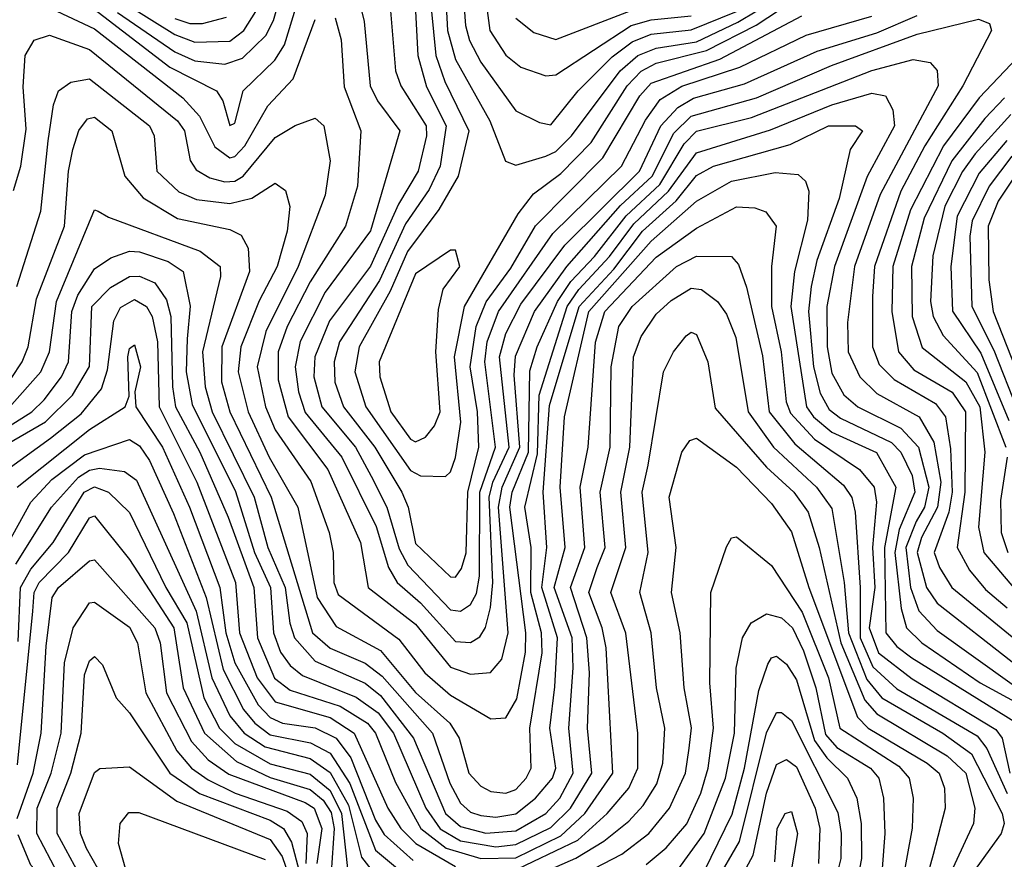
# Model space of a CAD drawing. Extents: x 501367 to 657802, y 482273 to 547541.
# Tile 467 of 656: x 577596 to 579559, y 527683 to 529357. Entities that reach past the tile are written whole.
import ezdxf

# ---------------------------------------------------------------- set-up
doc = ezdxf.new("R2010")
doc.units = 0

msp = doc.modelspace()

# ---------------------------------------------------------------- linework, layer by layer
at = {"layer": '0CON20XD'}
for points in [[(577735, 529384.9), (577895, 529261.8), (577988.6, 529215), (578001.1, 529195), (578015, 529145.6), (578025, 529150.6), (578041.5, 529215), (578104.3, 529275.7), (578123.7, 529306.3), (578185, 529507.1)], [(578403.3, 529515), (578425.6, 529285.6), (578443.7, 529233.7), (578491.4, 529135), (578470.4, 529045), (578431.8, 528978.2), (578369.2, 528895), (578334.4, 528815.6), (578272.4, 528705), (578264.2, 528655), (578285.8, 528585), (578375, 528458), (578395, 528447.9), (578445, 528446.2), (578455, 528455.5), (578465, 528484.4), (578475.1, 528554.9), (578462.7, 528685), (578482.8, 528785), (578590, 528970), (578620.5, 529009.5), (578675, 529050.4), (578735, 529112), (578806.8, 529225), (578835, 529254.1), (578865, 529269.8), (578965, 529295), (579064.2, 529345.8), (579155, 529406.1)], [(578509.5, 529515), (578533.3, 529335), (578565, 529286), (578595, 529262), (578645, 529244.8), (578665, 529247.1), (578815, 529344.9), (578855, 529356.5), (578935, 529364.4)], [(578440.8, 529485), (578449, 529335), (578465, 529277.5), (578533.1, 529155), (578564.4, 529074.4), (578585, 529066.5), (578645, 529084.9), (578665, 529094.1), (578695.9, 529125), (578793.2, 529255), (578828.2, 529285), (578865, 529300), (578945, 529312.5), (579028, 529352), (579065.9, 529374.1)], [(578473.6, 529495), (578484.5, 529345), (578492.7, 529315), (578515, 529271.9), (578585, 529175.3), (578632.1, 529152.1), (578655, 529147.4), (578709.7, 529215), (578777.3, 529282.7), (578817.2, 529312.8), (578855, 529327.6), (578935, 529336.3), (579025, 529372.7)], [(578255, 529466.9), (578282.9, 529352.9), (578294.6, 529225), (578309, 529195), (578353.9, 529135), (578295, 528936.1), (578205, 528813.8), (578154.9, 528715.1), (578144.9, 528665), (578151.8, 528615), (578165, 528573.7), (578238, 528485), (578306.5, 528346.5), (578331.4, 528265), (578348.2, 528235), (578394.8, 528194.8), (578465, 528117.7), (578495, 528115.5), (578513.1, 528126.9), (578524.5, 528145.5), (578534.5, 528185), (578539.2, 528235), (578532, 528405), (578539.5, 528435), (578571.8, 528505), (578552.8, 528685), (578565, 528731.5), (578595, 528789.9), (578682.9, 528907.1), (578831.5, 529055), (578874, 529145), (578908, 529182), (578939.6, 529200.4), (579041.1, 529228.9), (579186.1, 529293.9), (579305, 529330.3), (579385.1, 529364.9)], [(577791.2, 529371.2), (577905, 529292.4), (577945, 529274.7), (578005, 529267.8), (578040.3, 529279.7), (578086.9, 529325), (578101.8, 529355), (578127.5, 529445)], [(578382.7, 529425), (578390, 529285), (578407.1, 529222.9), (578446.3, 529145), (578433.9, 529065), (578412, 529018), (578365, 528949.8), (578313, 528837), (578233.8, 528715), (578222.7, 528675), (578224.4, 528634.4), (578241.3, 528585), (578303.9, 528505), (578358.1, 528415), (578370.1, 528385), (578385, 528312.5), (578455, 528246.1), (578465, 528245.7), (578476.9, 528263.1), (578486, 528294), (578489.4, 528415), (578511.6, 528505), (578508.5, 528575), (578494.2, 528665), (578505.9, 528745), (578525.9, 528794.1), (578575, 528861.7), (578624.2, 528945.8), (578758.6, 529081.4), (578832.5, 529205), (578855, 529229.9), (578991.8, 529278.2), (579155, 529364.5)], [(578331.7, 529415), (578344.9, 529254.9), (578355.5, 529225), (578406.3, 529145), (578407.1, 529125), (578390.6, 529055), (578350.9, 528989.1), (578295, 528865.2), (578213.3, 528756.7), (578184.1, 528685), (578182.6, 528645), (578198.2, 528585), (578265.1, 528505), (578296.7, 528446.7), (578327.9, 528385), (578352.4, 528302.4), (578369.9, 528269.9), (578455, 528180.9), (578475, 528177.7), (578495, 528191), (578506.9, 528213.1), (578512.5, 528247.5), (578513.5, 528415), (578544.8, 528505), (578523.4, 528675), (578528.2, 528715), (578550.3, 528775), (578659.1, 528930.9), (578795.9, 529065), (578843.5, 529156.5), (578872.7, 529197.3), (578916.1, 529223.9), (579031.9, 529261.9), (579164, 529326), (579295, 529364)], [(577807.9, 529387.9), (577905, 529326.9), (577945, 529311.8), (578015, 529313.7), (578042.6, 529335), (578066.7, 529373.3)], [(577658.9, 529378.9), (577745, 529338.2), (577920.9, 529200.9), (577954.5, 529164.5), (577985, 529103.6), (578015, 529081.7), (578025, 529084.3), (578044.9, 529105.1), (578090.3, 529185), (578140.9, 529239.1), (578185, 529356.8)], [(578585, 529359.6), (578621.3, 529331.3), (578665, 529317.5), (578815, 529375.2)], [(577905, 529359.1), (577935, 529349.3), (577960.6, 529349.4), (578008.4, 529361.6)], [(578225, 529360.4), (578236.8, 529316.8), (578243, 529223), (578275.8, 529135), (578269.4, 529025), (578245.2, 528945), (578175, 528834.1), (578128.9, 528745), (578111.4, 528695), (578111.1, 528638.9), (578131.4, 528565), (578210, 528460), (578275.7, 528315), (578290.5, 528225), (578385, 528152.1), (578455, 528066.3), (578495, 528052.3), (578534.5, 528055.5), (578557.5, 528082.5), (578569.7, 528135), (578550.8, 528385), (578557.6, 528425), (578592.9, 528505), (578581.6, 528648.4), (578584.1, 528685.9), (578622.1, 528775), (578687.1, 528865), (578793.6, 528986.4), (578857, 529045), (578899.8, 529130.2), (578935, 529164.6), (579065, 529201.2), (579214.7, 529265.3), (579385, 529327.9), (579507.8, 529357.8), (579529.2, 529349.2), (579533.6, 529335), (579476.2, 529225), (579400.3, 529105), (579353, 529015), (579300, 528865), (579296.3, 528805), (579295.9, 528705), (579309.6, 528669.6), (579339.5, 528639.5), (579421.6, 528591.6), (579441.8, 528565), (579451.7, 528501.7), (579455.1, 528414.9), (579448.2, 528375), (579418.9, 528295), (579429.5, 528265), (579454.5, 528225), (579575, 528126.6)], [(579636.7, 529335), (579508.8, 529201.2), (579437.8, 529105), (579372.3, 528977.7), (579336.8, 528865), (579334.9, 528774.9), (579348.3, 528695), (579378.6, 528658.6), (579455, 528614.6), (579481.9, 528575), (579480.2, 528415), (579464.9, 528305), (579489.4, 528259.4), (579521.2, 528221.2), (579564.4, 528184.4)], [(577583.8, 529016.2), (577598, 529065), (577608.5, 529138.5), (577602.7, 529222.7), (577606.6, 529285), (577625, 529315.9), (577655, 529325.6), (577735, 529297), (577910.7, 529155), (577924.3, 529135), (577936, 529076), (577947.4, 529057.4), (577975, 529041.2), (578005, 529033.3), (578025, 529034.9), (578041.4, 529045), (578105, 529121.7), (578145, 529145.7), (578185, 529160.4), (578202, 529145), (578215.2, 529075.2), (578205, 529006.9), (578151.2, 528865), (578086.8, 528735), (578069.4, 528665), (578085.8, 528585), (578105, 528539.1), (578176.5, 528436.5), (578213, 528335), (578220.7, 528295), (578222.1, 528235), (578231, 528211), (578352, 528122), (578403.9, 528055), (578455, 528010.7), (578535, 527963.2), (578565, 527965.3), (578587, 528003), (578604.1, 528095.9), (578604.9, 528135), (578573, 528385), (578577.6, 528415), (578610.2, 528495), (578613, 528657), (578627.8, 528705), (578668.1, 528795), (578694.9, 528835.1), (578741.7, 528885), (578805, 528965.6), (578871.9, 529028.1), (578920.4, 529109.6), (578945, 529134.7), (579055, 529162), (579295, 529255.5), (579377.1, 529277.1), (579411.5, 529271.5), (579425.4, 529255.4), (579426.9, 529225), (579311.7, 529008.3), (579260.3, 528865), (579246.5, 528753.5), (579248, 528695), (579270.9, 528645), (579305, 528612), (579389, 528565), (579418.8, 528515), (579432.5, 528435), (579425.8, 528385), (579394.2, 528325), (579385.4, 528295), (579403.6, 528225), (579425, 528193.7), (579575, 528077.1)], [(577590.5, 528825), (577637.9, 528975), (577652.4, 529115), (577663, 529187), (577673.4, 529215), (577697.9, 529232.1), (577735, 529239), (577854.4, 529145), (577863.7, 529125), (577869.5, 529055), (577913.3, 529013.3), (577948.4, 528998.4), (578015, 528990.6), (578058.9, 529001.1), (578105, 529030.9), (578126, 529016), (578134.4, 528984.4), (578129, 528935), (578108.9, 528865), (578073.3, 528796.7), (578036.7, 528705), (578031.2, 528655), (578051.5, 528575), (578093, 528485), (578150.2, 528385), (578188.8, 528205), (578227.1, 528147.1), (578315, 528099.5), (578385, 528015.9), (578453.3, 527955), (578472.3, 527925), (578491.3, 527855), (578515, 527829.4), (578535, 527818.4), (578565, 527815.1), (578585, 527822.4), (578605.9, 527845), (578615.9, 527865), (578613.3, 527945), (578637.4, 528095), (578636.3, 528135), (578614.7, 528215), (578615.9, 528305), (578603.1, 528385), (578628.4, 528491.6), (578631.9, 528608.1), (578687.3, 528785), (578710.8, 528819.2), (578772, 528885), (578820.1, 528949.9), (578889.8, 529015), (578945, 529091.2), (579092.7, 529137.3), (579215, 529187.2), (579295, 529210.3), (579322.3, 529205), (579336.9, 529176.9), (579340.2, 529145), (579285.7, 529044.3), (579220.6, 528865), (579204.9, 528785), (579205.8, 528705), (579215, 528652.5), (579239.3, 528609.3), (579267.1, 528585), (579352.4, 528542.4), (579388.2, 528505), (579408.8, 528425), (579399.7, 528385), (579383.4, 528356.6), (579362.5, 528305), (579371.9, 528225), (579388.7, 528178.7), (579425, 528139.5), (579575, 528032.7)], [(579559.1, 529200.9), (579520.1, 529159.9), (579454.7, 529075.3), (579399.1, 528960.9), (579374.2, 528865), (579375.3, 528765.3), (579395, 528703.6), (579482.2, 528635), (579509.9, 528585), (579519.9, 528495), (579507.7, 528345), (579518.2, 528295), (579577.1, 528225)], [(577578.7, 528641.3), (577601.1, 528675), (577612.8, 528705), (577629.7, 528800.3), (577684.9, 528945), (577693, 529055), (577702, 529098), (577714.1, 529135.9), (577731.1, 529158.9), (577745, 529162.6), (577779.8, 529135), (577805.8, 529045), (577841.9, 529001.9), (577910.4, 528960.4), (578015, 528938.5), (578037.3, 528927.3), (578051.5, 528901.5), (578054.4, 528855), (577998.7, 528705), (577998.4, 528635), (578014.6, 528575), (578097, 528405), (578179.8, 528135), (578215, 528104.4), (578285, 528074.5), (578318.5, 528048.5), (578419, 527935), (578453.3, 527835), (578474.6, 527795), (578495, 527777.6), (578515, 527770.7), (578545, 527767.1), (578585, 527774), (578624.5, 527805.5), (578657.9, 527845), (578664.7, 527865), (578652.9, 527945), (578662.6, 528027.4), (578668.2, 528125), (578636.8, 528225), (578647.1, 528305), (578639.4, 528415), (578651.9, 528588.1), (578711.2, 528785), (578780.4, 528859.6), (578837.6, 528935), (578904.6, 528995.4), (578945, 529045.9), (578979.2, 529065), (579132.3, 529107.7), (579208.8, 529145), (579262, 529145), (579276.5, 529135), (579251.9, 529098.1), (579229.8, 529000.2), (579185, 528876.6), (579173.8, 528825), (579168.5, 528775), (579178.8, 528665), (579192.2, 528612.2), (579209.7, 528579.7), (579232.7, 528562.7), (579334.1, 528514.1), (579352.8, 528495), (579375, 528448.4), (579380.5, 528415), (579349.4, 528340.6), (579340.9, 528295), (579353.4, 528183.4), (579364, 528145), (579394.7, 528114.7), (579510.9, 528035), (579665, 527951.1)], [(579572.3, 529167.7), (579500.9, 529089.1), (579475.9, 529054.1), (579440.3, 528985), (579416.2, 528886.2), (579412.1, 528795), (579417.3, 528765), (579437.4, 528727.4), (579505, 528653.3), (579562, 528505)], [(579564.1, 529115.9), (579509.1, 529050.9), (579464.9, 528965), (579452.5, 528865), (579455.7, 528775.7), (579512.4, 528692.4), (579567.8, 528557.8)], [(579574.3, 529085), (579528.7, 529025), (579495, 528955.8), (579490.4, 528925), (579494.5, 528785), (579538.1, 528698.1), (579585, 528578.8)], [(577575, 528583.6), (577638.1, 528655), (577655.3, 528695), (577669.1, 528795), (577745, 528977.5), (577752.5, 528975), (577772.8, 528962.8), (577955.7, 528895.7), (577995.6, 528865), (577996.2, 528845), (577960.4, 528695), (577965.4, 528625), (577979.9, 528575), (578063.4, 528405), (578090.5, 528305), (578125.4, 528225), (578134.3, 528154.3), (578143.9, 528125), (578185, 528078.4), (578284.4, 528034.4), (578315, 528010), (578381.2, 527925), (578445, 527774.7), (578475, 527748.8), (578525.6, 527735.6), (578585, 527740.1), (578644.9, 527775), (578672.6, 527805), (578699.6, 527855), (578690.9, 527945), (578699.6, 528065), (578697.3, 528125), (578661.2, 528225), (578683.3, 528305), (578673.8, 528425), (578682.2, 528565), (578730.6, 528775), (578855, 528915.5), (578945, 528994.9), (579015, 529034.6), (579102.1, 529052.1), (579148.1, 529048.1), (579162.7, 529035), (579169.6, 529015), (579166.9, 528956.9), (579140.7, 528855), (579133.2, 528785), (579164.4, 528585), (579178.8, 528565), (579215, 528534.9), (579304.3, 528494.3), (579342.7, 528425), (579319.9, 528305), (579322.9, 528135), (579345, 528107.5), (579374.7, 528084.7), (579600.4, 527945)], [(579586.8, 529055), (579546.7, 528995), (579526.7, 528945), (579528.1, 528838.1), (579537, 528775), (579609.7, 528589.7)], [(577575, 528546.5), (577620, 528575), (577645, 528599.3), (577679.2, 528645), (577693.2, 528675), (577700.1, 528775), (577712, 528808), (577745, 528860), (577777.6, 528882.4), (577814.7, 528895.3), (577835, 528893.9), (577891.9, 528875), (577921.9, 528855), (577935.5, 528785.5), (577929.5, 528720.5), (577928.1, 528655), (577939.7, 528589.7), (578026.1, 528416.1), (578064.2, 528295), (578096, 528225), (578102.2, 528135), (578116.1, 528096.1), (578135, 528069.4), (578159.8, 528049.8), (578266.7, 528006.7), (578310.8, 527975), (578340.9, 527935), (578405.4, 527785), (578434.3, 527744.3), (578475, 527720), (578545, 527708.2), (578585, 527712.6), (578655, 527746.7), (578694.2, 527785), (578736.5, 527855), (578727.9, 527945), (578731.9, 528055), (578726.9, 528125), (578694.4, 528225), (578722.9, 528305), (578713.3, 528425), (578729.5, 528505), (578743.7, 528713.7), (578762.3, 528775), (578865, 528883.4), (578945, 528941.1), (579025, 528983.5), (579061.5, 528981.5), (579083.7, 528973.7), (579104.3, 528945), (579094.9, 528865.1), (579094.7, 528785), (579113.9, 528695), (579123.8, 528595), (579132.6, 528572.6), (579180.4, 528520.4), (579270.2, 528460.2), (579299.8, 528425), (579304.3, 528395), (579296.1, 528305), (579300.8, 528225), (579289.5, 528145), (579308.3, 528095), (579375, 528043.3), (579542.4, 527942.4), (579554.9, 527924.9), (579569.8, 527855)], [(578385, 528515.5), (578405, 528524.8), (578422.9, 528547.1), (578434.1, 528575), (578425.9, 528695), (578431, 528779), (578440.1, 528819.9), (578473.2, 528865), (578465, 528897.5), (578455, 528897.5), (578385, 528850), (578312.9, 528675), (578314.1, 528645), (578336, 528575), (578375, 528520.6), (578385, 528515.5)], [(577512.5, 528477.5), (577647.4, 528555), (577701.3, 528608.7), (577735, 528665.5), (577739.9, 528785), (577776.9, 528823.1), (577815, 528845.1), (577835, 528845.4), (577865, 528832), (577888.6, 528798.6), (577897.4, 528765), (577900.5, 528625), (577906.8, 528585), (577955.1, 528495), (578011.5, 528365), (578062.4, 528225), (578070.2, 528125), (578104.1, 528044.1), (578135, 528020.5), (578235, 527988.3), (578289.4, 527955), (578305.6, 527935), (578345, 527836.5), (578396, 527745), (578445.9, 527705.9), (578515, 527684.7), (578585, 527686.4), (578675, 527729.9), (578722.8, 527775), (578778.7, 527855), (578765.1, 528105), (578757.5, 528145), (578730.6, 528215), (578747.2, 528265), (578763.1, 528305), (578753.3, 528415), (578773.1, 528505), (578774.9, 528665), (578790.6, 528745), (578817, 528785), (578905.6, 528865), (578945, 528885.7), (579015, 528884.7), (579028.9, 528868.9), (579045, 528823.3), (579076.9, 528686.9), (579090.4, 528575), (579141.3, 528511.3), (579238.7, 528428.7), (579254.7, 528404.7), (579261.8, 528375), (579271.5, 528225), (579271.5, 528125), (579296.7, 528066.7), (579345, 528023.2), (579505, 527929.6), (579524, 527904), (579564.5, 527814.5)], [(578575, 527657.6), (578708.5, 527721.5), (578767.5, 527775), (578810.1, 527825), (578828.5, 527865), (578828.5, 527935), (578804.3, 528134.3), (578774.4, 528215), (578804.5, 528305), (578794.3, 528415), (578812.2, 528505), (578819.9, 528685), (578835, 528725.3), (578865, 528770), (578895, 528797.3), (578935, 528821.5), (578955, 528819.3), (578987.5, 528795), (579005, 528770), (579023.6, 528723.6), (579048.1, 528575), (579098.7, 528505), (579184.9, 528425), (579215, 528382.2), (579239.6, 528235), (579248.6, 528135), (579285, 528041.8), (579315, 528005.5), (579436.7, 527935), (579493.5, 527893.5), (579554.6, 527775), (579558.5, 527755), (579552.9, 527735), (579478.4, 527631.6)], [(577570.1, 528459.9), (577657.5, 528522.5), (577718.6, 528571.4), (577758.8, 528621.2), (577770.9, 528659.1), (577783.7, 528756.3), (577796.6, 528783.4), (577825, 528798.9), (577848.5, 528785), (577860.3, 528765), (577870.9, 528715), (577873.9, 528585), (577949.1, 528435), (578025.9, 528235), (578034.2, 528135), (578069.3, 528045), (578105, 527997.1), (578215, 527966), (578262.8, 527935), (578329.8, 527785), (578355.9, 527745), (578385.6, 527715), (578465, 527668.8)], [(578585, 527633.3), (578704.6, 527685.4), (578760.6, 527719.4), (578810.7, 527759.3), (578839.2, 527790.8), (578865.9, 527834.1), (578878.4, 527875), (578882.4, 527945), (578865.7, 528025), (578855.1, 528135), (578832.1, 528215), (578849, 528295), (578837.2, 528415), (578848.8, 528468.8), (578879.3, 528655), (578899.3, 528695), (578925, 528726.9), (578935, 528733.8), (578945, 528729.6), (578967.6, 528675), (578982.2, 528582.2), (579084.8, 528464.8), (579139.7, 528415), (579168.2, 528375), (579190.2, 528305), (579233.1, 528115), (579280.7, 528000.7), (579305, 527973.5), (579445, 527889.9), (579482.6, 527855), (579500.3, 527785), (579497.3, 527755), (579427.2, 527602.8)], [(577590.8, 528425), (577735, 528539.8), (577806.1, 528585), (577813.9, 528606.1), (577811.5, 528685), (577815, 528701.5), (577825, 528708.9), (577836.6, 528665), (577825.6, 528615), (577827.4, 528585), (577880.6, 528505), (577934.2, 528385), (577995.1, 528225), (578006.8, 528135), (578024.9, 528074.9), (578071.1, 527991.1), (578095, 527965.8), (578119.6, 527955), (578185, 527945.2), (578227.2, 527925), (578255.9, 527885.9), (578305, 527761.2), (578322.9, 527732.9), (578380.7, 527680.7)], [(578741, 527665), (578796.6, 527693.4), (578850.6, 527735), (578891.2, 527785), (578923.5, 527855), (578930.7, 527905), (578935.1, 527945.1), (578920.8, 528025), (578912.7, 528135), (578895.2, 528215), (578904.9, 528305), (578890.9, 528405), (578916.2, 528495), (578931.8, 528518.2), (578945, 528522.4), (579025, 528464.8), (579095, 528392.6), (579135, 528335.8), (579169.3, 528225), (579266.6, 527966.6), (579287.8, 527945), (579405.2, 527875), (579428.9, 527855), (579439.7, 527825), (579441.2, 527785), (579417.1, 527692.9), (579384.7, 527575)], [(577524, 528225), (577618.4, 528395), (577659.7, 528440.3), (577725, 528489.7), (577815, 528520.3), (577835, 528507.4), (577855, 528478.4), (577902.3, 528372.3), (577967.5, 528205), (578001.8, 528061.8), (578042.2, 527982.2), (578064.8, 527954.8), (578095, 527931.3), (578175.8, 527915.8), (578215, 527894.9), (578254.2, 527834.2), (578305, 527701.6), (578360.9, 527655)], [(579564.9, 528485), (579551.5, 528398.5), (579552.8, 528335), (579566, 528295)], [(577588.1, 528271.9), (577659, 528385), (577713.2, 528445), (577735, 528459.2), (577755, 528462.6), (577805, 528456.5), (577828.9, 528438.9), (577947.7, 528177.7), (577979.1, 528045), (578015, 527969), (578043.3, 527935), (578085, 527907.4), (578175, 527884.3), (578215, 527856.4), (578251.3, 527791.3), (578277.4, 527687.4), (578305, 527651.6)], [(577592.5, 528117.5), (577597.4, 528225), (577618.1, 528261.9), (577662.9, 528315), (577724.3, 528415), (577745, 528426), (577773, 528415), (577815, 528374.7), (577887.5, 528225), (577929.3, 528155), (577963, 528005), (577994.2, 527945), (578025, 527914.2), (578095, 527873.9), (578175, 527852.8), (578215, 527820.4), (578237.7, 527775), (578249.7, 527665)], [(577591.4, 527871.4), (577622.2, 528177.8), (577624.9, 528215), (577634.9, 528235), (577693.3, 528295), (577735, 528363.9), (577745, 528368.1), (577815, 528281.2), (577903.2, 528145), (577922.1, 528025), (577964.5, 527935), (578028.1, 527878.1), (578095, 527846.3), (578175, 527822.2), (578201.1, 527801.1), (578216.7, 527776.7), (578222.9, 527745), (578216.8, 527656.8)], [(578845, 527672.8), (578885, 527706.4), (578926.2, 527753.8), (578954.1, 527815), (578968.3, 527865), (578979.5, 527945), (578972.1, 528035), (578973.7, 528215), (579005, 528306), (579015, 528324), (579025, 528325.8), (579095, 528268.8), (579156.2, 528176.2), (579208.3, 528045), (579230.9, 527945), (579349, 527869), (579369.5, 527845), (579377.4, 527805), (579375.2, 527745.2), (579343.9, 527575)], [(577591.1, 527765), (577622.8, 527855), (577638.6, 527935), (577648.5, 528108.5), (577660.6, 528205), (577673, 528225), (577735, 528278.5), (577745, 528280.2), (577865.1, 528145), (577875.9, 528115), (577888.8, 528015), (577938.2, 527918.2), (577971.8, 527881.8), (578012.9, 527852.9), (578165, 527796.5), (578183, 527785), (578198.6, 527745), (578188.3, 527675)], [(577685.3, 528075), (577702.2, 528145), (577735, 528194.7), (577745, 528195.7), (577815, 528145.8), (577830.8, 528115), (577847.6, 528015), (577909.4, 527899.4), (577938.6, 527865), (577971.9, 527841.9), (578025.2, 527815.2), (578129.4, 527779.4), (578158.7, 527758.7), (578168.9, 527735), (578166.5, 527675)], [(578899.7, 527650.3), (578960.8, 527735), (579002.9, 527845), (579021, 527935), (579024.2, 528064.2), (579036.7, 528125), (579054.2, 528155), (579085, 528172.7), (579115, 528164.8), (579136.7, 528145), (579158.8, 528098.8), (579183.2, 528025), (579202.2, 527932.2), (579225, 527905.9), (579292.5, 527865), (579308.8, 527845), (579318.3, 527805), (579320.9, 527735), (579315.8, 527665)], [(577585, 526739.4), (577645, 526743.2), (577754.4, 526815.6), (577815, 526927.1), (577875, 527008.1), (577887.6, 527115), (577937.6, 527215), (577923.9, 527313.9), (577893.5, 527393.5), (577817.7, 527497.7), (577671.6, 527655), (577630.1, 527735), (577630.6, 527785), (577658.3, 527855), (577678.3, 527935), (577685.3, 528075)], [(577713.6, 527655), (577670.6, 527735), (577670.4, 527785), (577697.9, 527855), (577718.3, 527935), (577725, 528051.1), (577735, 528078.9), (577745, 528087.5), (577760.8, 528070.8), (577788.4, 528005), (577815, 527975.3), (577895.2, 527855.2), (577954.7, 527814.7), (578095, 527761.3), (578121.7, 527745), (578137.7, 527717.7), (578165, 527614.4)], [(578960.9, 527659.1), (579016.6, 527773.4), (579040.7, 527865), (579069.9, 528020.1), (579087.8, 528072.2), (579095, 528084.6), (579105, 528088.4), (579125, 528072.5), (579145, 528041.1), (579180.4, 527920.4), (579205, 527885.5), (579246.7, 527845), (579265.1, 527805), (579273.6, 527755), (579274.1, 527685), (579253.1, 527575)], [(578982.4, 527635), (579031.3, 527718.7), (579085, 527935.3), (579105, 527976.2), (579115, 527976.1), (579135, 527960.2), (579226.9, 527776.9), (579233.9, 527735), (579232.8, 527685), (579213.1, 527605)], [(579044.2, 527665.8), (579058.3, 527691.7), (579085, 527815.3), (579105, 527872.5), (579125, 527882), (579145, 527867.9), (579182, 527785), (579191.3, 527745), (579188.4, 527675)], [(577751.7, 527665), (577729.4, 527705), (577717, 527735), (577714.6, 527775), (577745, 527856.7), (577755.9, 527864.1), (577815, 527867.7), (577909.3, 527799.3), (578095, 527722.8), (578119.2, 527689.2), (578172.9, 527532.8)], [(577806.9, 527665), (577792.8, 527715), (577795.9, 527755), (577813.3, 527776.7), (577833.5, 527776.5), (578085, 527683.1)], [(579101.6, 527678.4), (579106.4, 527745), (579122.1, 527775), (579135, 527778.5), (579146.5, 527735), (579133.3, 527656.7)], [(577585, 526765.6), (577625, 526765.7), (577655, 526773.2), (577745, 526829), (577804.4, 526945.6), (577852.2, 527005), (577861.7, 527025), (577870.2, 527119.8), (577917.4, 527225), (577900.3, 527315), (577865, 527384.9), (577810.5, 527460.5), (577618.2, 527671.8), (577592.5, 527732.5)]]:
    msp.add_lwpolyline(points, dxfattribs=at)

doc.saveas('drawing.dxf')
